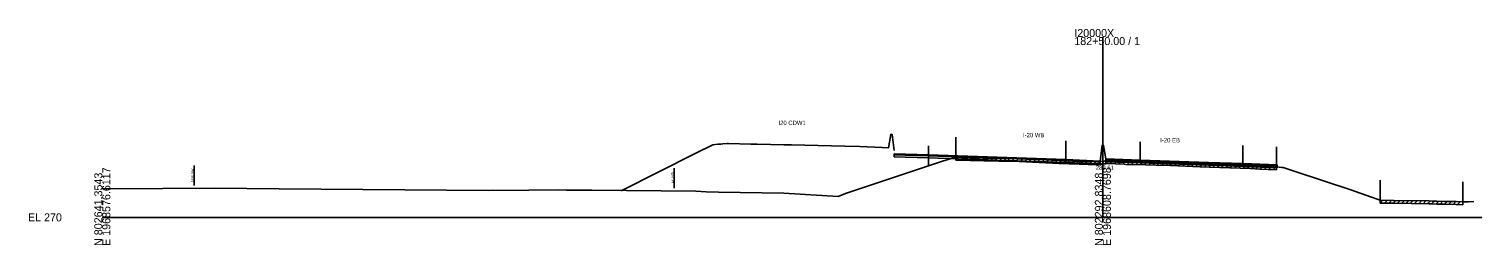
# Model space of a CAD drawing. Extents: x -4026 to 9638, y -10 to 19609.
# Drawn here: x 4974 to 5479, y 3990 to 4066 of the extents above; entities that cross this region are included whole.
import ezdxf

# ---------------------------------------------------------------- set-up
doc = ezdxf.new("R2010")
doc.units = 0
for name, color, linetype in [('Default', 7, 'Continuous'), ('RD_EX_Road', 7, 'Continuous'), ('RD_GPK_XS_Cell', 7, 'Continuous'), ('RD_PD_ALT1_TrvlWay', 7, 'Continuous'), ('RD_TX_Misc1', 7, 'Continuous'), ('RD_XS_Base', 7, 'Continuous'), ('RD_XS_ExGround', 7, 'Continuous'), ('RD_XS_ExPaveRet', 7, 'Continuous'), ('RD_XS_ExRW', 7, 'Continuous'), ('RD_XS_MedBWall', 7, 'Continuous'), ('RD_XS_NewRW', 7, 'Continuous'), ('RD_XS_Pave', 7, 'Continuous'), ('RD_XS_PaveOvlay', 7, 'Continuous'), ('RD_XS_TX_Elev_EX', 7, 'Continuous')]:
    doc.layers.add(name, color=color, linetype=linetype)

msp = doc.modelspace()

# ---------------------------------------------------------------- linework, layer by layer
at = {"layer": 'RD_EX_Road'}
for p, q in [((5298.51, 4028), (5298.51, 4021)), ((5410.72, 4024.6), (5410.72, 4017.6)), ((5446.99, 4012.98), (5446.99, 4005.98)), ((5475.88, 4012.42), (5475.88, 4005.42))]:
    msp.add_line(p, q, dxfattribs=at)
at = {"layer": 'RD_GPK_XS_Cell'}
for p, q in [((5350, 4000), (5350, 4062.99)), ((5000, 4000), (5350, 4000)), ((5350, 4000), (5700, 4000))]:
    msp.add_line(p, q, dxfattribs=at)
at = {"layer": 'RD_PD_ALT1_TrvlWay'}
for p, q in [((5289, 4025.03), (5289, 4018.03)), ((5337, 4026.76), (5337, 4019.76)), ((5363, 4026.36), (5363, 4019.36)), ((5399, 4025.12), (5399, 4018.12))]:
    msp.add_line(p, q, dxfattribs=at)
at = {"layer": 'RD_XS_Base'}
for points in [[(5277, 4021.86), (5277, 4021.19)], [(5289, 4021.45), (5277, 4021.86)], [(5277, 4021.19), (5289, 4020.78)], [(5337, 4019.82), (5313, 4020.64), (5289, 4021.45)], [(5289, 4021.45), (5289, 4020.78)], [(5289, 4021.45), (5289, 4021.45), (5289, 4020.78), (5289, 4020.78)], [(5289, 4020.78), (5313, 4019.97), (5337, 4019.15)], [(5337, 4019.15), (5337, 4019.82)], [(5349, 4019.35), (5337, 4019.82)], [(5337, 4019.15), (5349, 4018.68)], [(5349, 4018.68), (5349, 4019.35)], [(5351, 4019.44), (5351, 4020.11)], [(5351, 4020.11), (5363, 4019.69)], [(5363, 4019.02), (5351, 4019.44)], [(5363, 4019.02), (5363, 4019.69)], [(5363, 4019.69), (5387, 4018.88), (5399, 4018.47)], [(5399, 4017.8), (5387, 4018.21), (5363, 4019.02)], [(5399, 4018.47), (5399, 4018.47), (5399, 4017.8), (5399, 4017.8)], [(5399, 4017.8), (5399, 4018.47)], [(5399, 4018.47), (5411, 4017.99)], [(5411, 4017.32), (5399, 4017.8)], [(5411, 4017.99), (5411, 4017.32)]]:
    msp.add_lwpolyline(points, dxfattribs=at)
at = {"layer": 'RD_XS_ExGround'}
msp.add_lwpolyline([(5000, 4010.02), (5002.96, 4009.99), (5039.2, 4010.21), (5061.88, 4010.01), (5135.14, 4009.39), (5149.22, 4009.44), (5159.44, 4009.57), (5162.36, 4009.5), (5171.25, 4009.44), (5207.6, 4009.16), (5211.25, 4008.95), (5215.5, 4008.84), (5238.4, 4008.39), (5257.41, 4007.24), (5259.92, 4008.32), (5293.91, 4019.67), (5298.51, 4021), (5303.56, 4020.82), (5308.39, 4020.7), (5313.57, 4020.62), (5320.7, 4020.51), (5334.72, 4019.86), (5341.66, 4019.56), (5347.94, 4019.4), (5348.48, 4019.38), (5350, 4019.61), (5351.44, 4019.83), (5357.43, 4019.52), (5358.05, 4019.5), (5364.87, 4019.3), (5368.65, 4019.19), (5373.65, 4019.06), (5376.32, 4019.01), (5384, 4018.7), (5387.32, 4018.57), (5401.49, 4018.02), (5404.95, 4017.87), (5410.72, 4017.6), (5412.56, 4017.44), (5413.05, 4017.45), (5417.28, 4016.01), (5436.75, 4009.65), (5443.64, 4007.16), (5446.99, 4005.98), (5451.4, 4005.91), (5451.73, 4005.9), (5464.06, 4005.72), (5465.13, 4005.69), (5466.8, 4005.65), (5469.44, 4005.59), (5473.55, 4005.48), (5475.88, 4005.42), (5477.89, 4005.46), (5479.76, 4005.48)], dxfattribs=at)
at = {"layer": 'RD_XS_ExPaveRet'}
for p, q in [((5298.51, 4020), (5298.51, 4021)), ((5298.51, 4020), (5299.48, 4020.96)), ((5298.51, 4020), (5303.56, 4019.82)), ((5300.01, 4019.94), (5300.98, 4020.91)), ((5301.51, 4019.89), (5302.48, 4020.86)), ((5303.01, 4019.84), (5303.98, 4020.81)), ((5303.56, 4019.82), (5308.39, 4019.7)), ((5304.51, 4019.8), (5305.49, 4020.77)), ((5306.01, 4019.76), (5306.99, 4020.74)), ((5307.51, 4019.72), (5308.49, 4020.7)), ((5308.39, 4019.7), (5313.57, 4019.62)), ((5309.01, 4019.69), (5310, 4020.68)), ((5310.51, 4019.67), (5311.5, 4020.65)), ((5312.01, 4019.65), (5313, 4020.63)), ((5313.51, 4019.62), (5314.5, 4020.61)), ((5313.57, 4019.62), (5320.7, 4019.51)), ((5315.01, 4019.6), (5316, 4020.59)), ((5316.51, 4019.58), (5317.5, 4020.56)), ((5318.01, 4019.56), (5319, 4020.54)), ((5319.51, 4019.53), (5320.5, 4020.52)), ((5320.7, 4019.51), (5334.72, 4018.86)), ((5321.01, 4019.5), (5321.97, 4020.46)), ((5322.51, 4019.43), (5323.47, 4020.38)), ((5324.01, 4019.36), (5324.97, 4020.31)), ((5325.51, 4019.29), (5326.47, 4020.24)), ((5327.01, 4019.22), (5327.97, 4020.17)), ((5328.51, 4019.15), (5329.47, 4020.1)), ((5330.01, 4019.08), (5330.97, 4020.03)), ((5331.51, 4019.01), (5332.47, 4019.96)), ((5333.01, 4018.94), (5333.97, 4019.89)), ((5334.51, 4018.87), (5335.47, 4019.83)), ((5334.72, 4018.86), (5341.66, 4018.56)), ((5336.01, 4018.8), (5336.97, 4019.76)), ((5337.51, 4018.74), (5338.47, 4019.7)), ((5339.01, 4018.67), (5339.97, 4019.63)), ((5340.51, 4018.61), (5341.47, 4019.57)), ((5342.01, 4018.55), (5342.99, 4019.52)), ((5343.51, 4018.51), (5344.49, 4019.49)), ((5345.01, 4018.47), (5345.99, 4019.45)), ((5346.51, 4018.43), (5347.49, 4019.41)), ((5348.01, 4018.39), (5349.09, 4019.47)), ((5349.51, 4018.54), (5350.69, 4019.71)), ((5350, 4018.61), (5351.44, 4018.83)), ((5351.01, 4018.76), (5352.04, 4019.8)), ((5351.44, 4018.83), (5357.43, 4018.52)), ((5352.51, 4018.77), (5353.46, 4019.73)), ((5354.01, 4018.7), (5354.96, 4019.65)), ((5355.51, 4018.62), (5356.46, 4019.57)), ((5357.01, 4018.54), (5357.97, 4019.51)), ((5358.51, 4018.49), (5359.48, 4019.46)), ((5360.01, 4018.45), (5360.98, 4019.42)), ((5361.51, 4018.4), (5362.48, 4019.37)), ((5363.01, 4018.36), (5363.98, 4019.33)), ((5364.51, 4018.31), (5365.48, 4019.29)), ((5366.01, 4018.27), (5366.98, 4019.24)), ((5367.51, 4018.23), (5368.48, 4019.2)), ((5369.01, 4018.18), (5369.98, 4019.16)), ((5370.51, 4018.14), (5371.48, 4019.12)), ((5372.01, 4018.1), (5372.98, 4019.08)), ((5373.51, 4018.07), (5374.49, 4019.04)), ((5375.01, 4018.03), (5375.99, 4019.01)), ((5376.51, 4018), (5377.47, 4018.96)), ((5378.01, 4017.94), (5378.97, 4018.9)), ((5379.51, 4017.88), (5380.47, 4018.84)), ((5381.01, 4017.82), (5381.97, 4018.78)), ((5382.51, 4017.76), (5383.47, 4018.72)), ((5341.66, 4018.56), (5347.94, 4018.4)), ((5347.94, 4018.4), (5348.48, 4018.38)), ((5348.48, 4018.38), (5350, 4018.61)), ((5357.43, 4018.52), (5358.05, 4018.5)), ((5358.05, 4018.5), (5364.87, 4018.3)), ((5364.87, 4018.3), (5368.65, 4018.19)), ((5368.65, 4018.19), (5373.65, 4018.06)), ((5373.65, 4018.06), (5376.32, 4018.01)), ((5376.32, 4018.01), (5384, 4017.7)), ((5384, 4017.7), (5387.32, 4017.57)), ((5384.01, 4017.7), (5384.97, 4018.66)), ((5385.51, 4017.64), (5386.47, 4018.6)), ((5387.01, 4017.58), (5387.97, 4018.55)), ((5387.32, 4017.57), (5401.49, 4017.02)), ((5388.51, 4017.52), (5389.47, 4018.49)), ((5390.01, 4017.47), (5390.97, 4018.43)), ((5391.51, 4017.41), (5392.47, 4018.37)), ((5393.01, 4017.35), (5393.97, 4018.31)), ((5394.51, 4017.29), (5395.47, 4018.25)), ((5396.01, 4017.23), (5396.97, 4018.19)), ((5397.51, 4017.17), (5398.47, 4018.14)), ((5399.01, 4017.11), (5399.97, 4018.08)), ((5400.51, 4017.06), (5401.47, 4018.02)), ((5401.49, 4017.02), (5404.95, 4016.87)), ((5402.01, 4017), (5402.97, 4017.95)), ((5403.51, 4016.93), (5404.47, 4017.89)), ((5404.95, 4016.87), (5410.72, 4016.6)), ((5405.01, 4016.86), (5405.97, 4017.82)), ((5406.51, 4016.79), (5407.47, 4017.75)), ((5408.01, 4016.72), (5408.97, 4017.68)), ((5409.51, 4016.65), (5410.47, 4017.61)), ((5410.72, 4017.6), (5410.72, 4016.6)), ((5446.99, 4004.98), (5446.99, 4005.98)), ((5446.99, 4004.98), (5447.98, 4005.97)), ((5446.99, 4004.98), (5451.4, 4004.91)), ((5448.49, 4004.96), (5449.48, 4005.94)), ((5449.99, 4004.93), (5450.98, 4005.92)), ((5451.4, 4004.91), (5451.73, 4004.9)), ((5451.49, 4004.91), (5452.48, 4005.89)), ((5451.73, 4004.9), (5464.06, 4004.72)), ((5452.99, 4004.89), (5453.98, 4005.87)), ((5454.49, 4004.86), (5455.48, 4005.85)), ((5455.99, 4004.84), (5456.98, 4005.83)), ((5457.49, 4004.82), (5458.48, 4005.8)), ((5458.99, 4004.8), (5459.98, 4005.78)), ((5460.49, 4004.77), (5461.48, 4005.76)), ((5461.99, 4004.75), (5462.98, 4005.74)), ((5463.49, 4004.73), (5464.47, 4005.71)), ((5464.06, 4004.72), (5465.13, 4004.69)), ((5464.99, 4004.7), (5465.97, 4005.67)), ((5465.13, 4004.69), (5466.8, 4004.65)), ((5466.49, 4004.66), (5467.47, 4005.64)), ((5466.8, 4004.65), (5469.44, 4004.59)), ((5467.99, 4004.62), (5468.97, 4005.6)), ((5469.44, 4004.59), (5473.55, 4004.48)), ((5469.49, 4004.58), (5470.47, 4005.56)), ((5470.99, 4004.55), (5471.97, 4005.52)), ((5472.49, 4004.51), (5473.47, 4005.48)), ((5473.55, 4004.48), (5475.88, 4004.42)), ((5473.99, 4004.47), (5474.97, 4005.45)), ((5475.88, 4005.42), (5475.88, 4004.42))]:
    msp.add_line(p, q, dxfattribs=at)
at = {"layer": 'RD_XS_ExRW'}
msp.add_line((5200, 4010.22), (5200, 4017.22), dxfattribs=at)
at = {"layer": 'RD_XS_MedBWall'}
for points in [[(5349, 4019.68), (5349.75, 4025.11), (5350.25, 4025.11), (5351, 4020.44)], [(5349, 4018.68), (5349, 4019.68)], [(5351, 4020.44), (5351, 4018.68)], [(5351, 4018.68), (5349, 4018.68)]]:
    msp.add_lwpolyline(points, dxfattribs=at)
at = {"layer": 'RD_XS_NewRW'}
msp.add_line((5032.16, 4011.17), (5032.16, 4018.17), dxfattribs=at)
at = {"layer": 'RD_XS_Pave'}
for points in [[(5181.44, 4009.32), (5207.63, 4022.42), (5213.54, 4025.37), (5215.32, 4025.51), (5215.82, 4025.55), (5216.31, 4025.59), (5217.04, 4025.65), (5218.6, 4025.78), (5219.04, 4025.81), (5226.85, 4025.62), (5229.04, 4025.57), (5238.41, 4025.35), (5241.04, 4025.28), (5259.79, 4024.83), (5265.04, 4024.71), (5272.85, 4024.39), (5275.04, 4024.31), (5275.79, 4028.98), (5276.29, 4028.98), (5277.04, 4023.31)], [(5277, 4022.03), (5289, 4021.62)], [(5277, 4021.86), (5277, 4022.03)], [(5289, 4021.45), (5277, 4021.86)], [(5289, 4021.62), (5289, 4021.62), (5289, 4021.45), (5289, 4021.45)], [(5289, 4021.45), (5289, 4021.62)], [(5289, 4021.62), (5313, 4020.81), (5337, 4019.99)], [(5337, 4019.82), (5313, 4020.64), (5289, 4021.45)], [(5337, 4019.99), (5349, 4019.52)], [(5337, 4019.82), (5337, 4019.99)], [(5349, 4019.35), (5337, 4019.82)], [(5349, 4019.52), (5349, 4019.35)], [(5363, 4019.86), (5351, 4020.28)], [(5351, 4020.28), (5351, 4020.11)], [(5351, 4020.11), (5363, 4019.69)], [(5399, 4018.64), (5387, 4019.05), (5363, 4019.86)], [(5363, 4019.86), (5363, 4019.69)], [(5363, 4019.69), (5387, 4018.88), (5399, 4018.47)], [(5399, 4018.64), (5399, 4018.64), (5399, 4018.47), (5399, 4018.47)], [(5399, 4018.47), (5399, 4018.64)], [(5399, 4018.64), (5411, 4018.16)], [(5411, 4017.99), (5399, 4018.47)], [(5411, 4018.16), (5411, 4017.99)]]:
    msp.add_lwpolyline(points, dxfattribs=at)
at = {"layer": 'RD_XS_PaveOvlay'}
for points in [[(5277, 4022.2), (5289, 4021.79)], [(5277, 4022.03), (5277, 4022.2)], [(5289, 4021.62), (5277, 4022.03)], [(5289, 4021.79), (5313, 4020.97), (5337, 4020.16)], [(5289, 4021.62), (5289, 4021.79)], [(5289, 4021.79), (5289, 4021.79), (5289, 4021.62), (5289, 4021.62)], [(5337, 4019.99), (5313, 4020.81), (5289, 4021.62)], [(5337, 4020.16), (5337, 4019.99)], [(5337, 4020.16), (5349, 4019.68)], [(5349, 4019.52), (5337, 4019.99)], [(5349, 4019.68), (5349, 4019.52)], [(5363, 4020.03), (5351, 4020.44)], [(5351, 4020.44), (5351, 4020.28)], [(5351, 4020.28), (5363, 4019.86)], [(5399, 4018.81), (5387, 4019.21), (5363, 4020.03)], [(5363, 4020.03), (5363, 4019.86)], [(5363, 4019.86), (5387, 4019.05), (5399, 4018.64)], [(5399, 4018.64), (5399, 4018.81)], [(5399, 4018.81), (5411, 4018.33)], [(5399, 4018.81), (5399, 4018.81), (5399, 4018.64), (5399, 4018.64)], [(5411, 4018.16), (5399, 4018.64)], [(5411, 4018.33), (5411, 4018.16)]]:
    msp.add_lwpolyline(points, dxfattribs=at)

# ---------------------------------------------------------------- texts
at = {"layer": 'Default'}
msp.add_text('-', height=0.0001, dxfattribs=at).set_placement((5000, 4000))
at = {"layer": 'RD_GPK_XS_Cell'}
for s, p in [('I20000X', (5340, 4062.99)), ('182+50.00 / 1', (5340, 4060.19)), ('EL 270', (4974, 3998.6))]:
    msp.add_text(s, height=2.8, dxfattribs=at).set_placement(p)
for s, p in [('N 802641.3543', (5000, 3990)), ('E 1968576.6117', (5002.8, 3990)), ('N 802292.8348', (5350, 3990)), ('E 1968608.7698', (5352.8, 3990))]:
    msp.add_text(s, height=2.8, rotation=90, dxfattribs=at).set_placement(p)
at = {"layer": 'RD_TX_Misc1'}
for s, p in [('I20 CDW1', (5236.52, 4032.27)), ('I-20 WB', (5322.06, 4027.97)), ('I-20 EB', (5370.06, 4026.21))]:
    msp.add_text(s, height=1.5, dxfattribs=at).set_placement(p)
at = {"layer": 'RD_XS_ExRW'}
msp.add_text('EX. R/W ', height=0.75, rotation=90, dxfattribs=at).set_placement((5199.75, 4011.9))
at = {"layer": 'RD_XS_NewRW'}
msp.add_text('NEW R/W ', height=0.75, rotation=90, dxfattribs=at).set_placement((5031.91, 4012.31))
at = {"layer": 'RD_XS_TX_Elev_EX'}
msp.add_text('289.61', height=1.5, dxfattribs=at).set_placement((5347.52, 4016.61))

doc.saveas('drawing.dxf')
